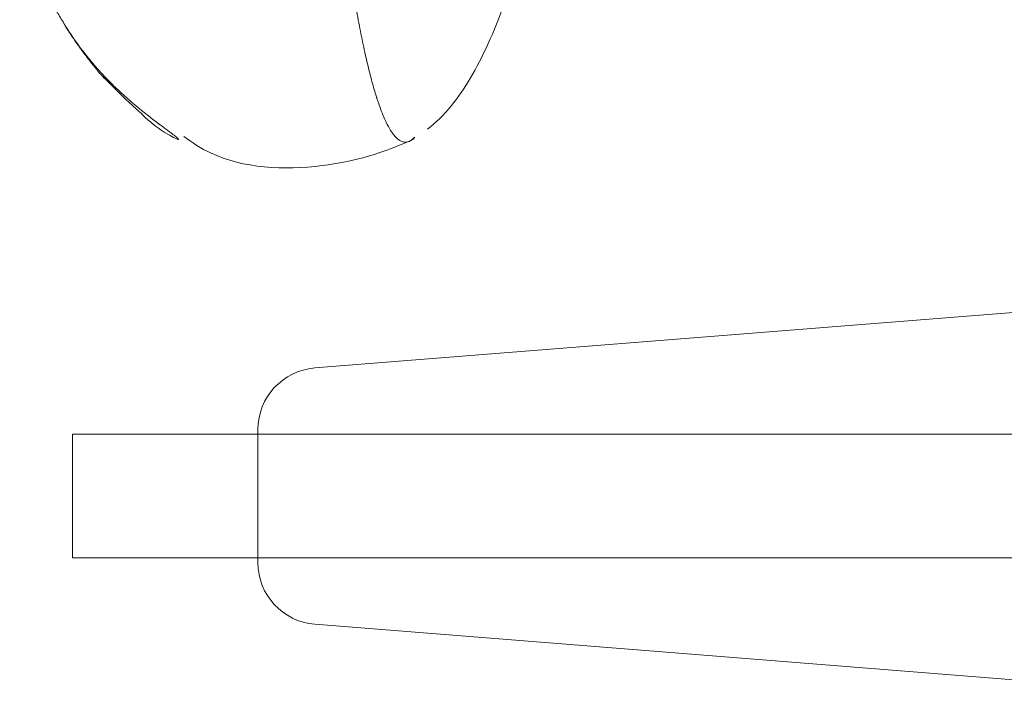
# Model space of a CAD drawing. Header units: millimetres. Extents: x -10 to 594, y 0 to 420.
# Tile 415 of 656: x 208.5 to 212.48, y 271.01 to 273.69. Entities that reach past the tile are written whole.
import ezdxf

# ---------------------------------------------------------------- set-up
doc = ezdxf.new("R2010")
doc.units = ezdxf.units.MM
doc.layers.add('1', color=7, linetype='Continuous', true_color=0xffffff)

msp = doc.modelspace()

# ---------------------------------------------------------------- linework, layer by layer
at = {"layer": '1', "color": 155, "linetype": 'Continuous', "lineweight": 18}
for p, q in [((209.1396, 273.2088), (209.1342, 273.2107)), ((215.7605, 272.7662), (209.6933, 272.2845)), ((208.7131, 272.0162), (209.4631, 272.0162)), ((208.7131, 271.5162), (208.7131, 272.0162)), ((209.4631, 272.0353), (209.4631, 272.0162)), ((221.6144, 272.0162), (209.4631, 272.0162)), ((209.4631, 271.5162), (208.7131, 271.5162)), ((209.4631, 271.5163), (209.4631, 271.4972)), ((221.6144, 271.5162), (209.4631, 271.5162)), ((209.6933, 271.248), (215.7605, 270.7662))]:
    msp.add_line(p, q, dxfattribs=at)
at = {"layer": '1', "color": 155, "linetype": 'Continuous', "lineweight": 13}
msp.add_line((209.4631, 272.0162), (209.4631, 271.5162), dxfattribs=at)
at = {"layer": '1', "color": 155, "linetype": 'Continuous', "lineweight": 18}
for centre, start, end in [((209.7131, 272.0353), 94.5396, 180), ((209.7131, 271.4972), 180, 265.4604)]:
    msp.add_arc(centre, 0.25, start, end, dxfattribs=at)
msp.add_ellipse((209.2354, 273.8409), major_axis=(0.4024, 0.3749), ratio=0.878947, start_param=3.113411, end_param=3.141778, dxfattribs=at)
at = {"layer": '1', "color": 155, "linetype": 'Continuous', "lineweight": 13}
msp.add_ellipse((209.2354, 273.8409), major_axis=(0.4024, 0.3749), ratio=0.878947, start_param=3.141778, end_param=3.3153, dxfattribs=at)
at = {"layer": '1', "color": 155, "linetype": 'Continuous', "lineweight": 18}
for points, knots in [([(210.0861, 273.2069), (210.0838, 273.2053), (210.0752, 273.2002), (210.0605, 273.1964), (210.042, 273.2006), (210.0296, 273.2094), (210.0202, 273.2184), (210.0171, 273.2218), (210.0136, 273.226), (210.0133, 273.2265), (210.0125, 273.2274), (210.0121, 273.2279), (210.0109, 273.2294), (210.0086, 273.2325), (210, 273.2444), (209.9861, 273.2682), (209.9676, 273.309), (209.9554, 273.3423), (209.9478, 273.365), (209.9458, 273.3708), (209.9439, 273.3767), (209.9432, 273.3791), (209.9428, 273.3803), (209.9417, 273.3839), (209.9378, 273.3961), (209.9341, 273.4088), (209.925, 273.4403), (209.913, 273.4853), (209.9012, 273.5358), (209.8924, 273.5757), (209.8895, 273.5894), (209.8836, 273.6174), (209.8807, 273.6317), (209.872, 273.6758), (209.8606, 273.7373), (209.8436, 273.8376), (209.8324, 273.9099), (209.8214, 273.9849), (209.8159, 274.0237), (209.805, 274.1042), (209.7995, 274.1457), (209.7888, 274.2316), (209.7835, 274.2759), (209.7729, 274.3673), (209.7677, 274.4144), (209.7612, 274.475), (209.7598, 274.488), (209.7584, 274.501), (209.7583, 274.5022), (209.7583, 274.5026), (209.7582, 274.5034), (209.758, 274.5053), (209.7578, 274.5072), (209.7576, 274.5091), (209.7575, 274.5097), (209.7575, 274.5103), (209.7574, 274.5106), (209.7574, 274.5107), (209.7574, 274.5109), (209.7573, 274.5117), (209.7571, 274.5134), (209.757, 274.5149), (209.7569, 274.5159), (209.7569, 274.5161), (209.7568, 274.5165), (209.7568, 274.5167), (209.7567, 274.5172), (209.7561, 274.5238), (209.7528, 274.5545), (209.7495, 274.5834), (209.7441, 274.6277), (209.7415, 274.6489), (209.7374, 274.6792), (209.736, 274.6891), (209.7332, 274.7084), (209.7319, 274.7178), (209.7277, 274.7454), (209.7249, 274.7628), (209.7206, 274.7875), (209.7185, 274.7995), (209.716, 274.8129), (209.7147, 274.8194), (209.7141, 274.8224), (209.7139, 274.8236), (209.7138, 274.8239), (209.7138, 274.824), (209.7138, 274.8241), (209.7138, 274.8242), (209.7137, 274.8246), (209.7137, 274.8249), (209.7136, 274.8253), (209.7135, 274.8254), (209.7135, 274.8256), (209.7135, 274.8257), (209.7135, 274.8258), (209.7135, 274.8258), (209.7135, 274.8258), (209.7135, 274.8258)], [0, 0, 0, 0, 0.018095, 0.064852, 0.11161, 0.158367, 0.158367, 0.181746, 0.181746, 0.184668, 0.184668, 0.187591, 0.187591, 0.193435, 0.205125, 0.251882, 0.298639, 0.345397, 0.345397, 0.357086, 0.360008, 0.360008, 0.362931, 0.362931, 0.368775, 0.392154, 0.392154, 0.438911, 0.485669, 0.485669, 0.509048, 0.509048, 0.532426, 0.532426, 0.579184, 0.625941, 0.672698, 0.672698, 0.719456, 0.719456, 0.766213, 0.766213, 0.81297, 0.81297, 0.859728, 0.859728, 0.871417, 0.872148, 0.872148, 0.872513, 0.872513, 0.872878, 0.87434, 0.87434, 0.874705, 0.874887, 0.874887, 0.874979, 0.874979, 0.87507, 0.875801, 0.876531, 0.876531, 0.876714, 0.876714, 0.876897, 0.876897, 0.877262, 0.883107, 0.906485, 0.906485, 0.929864, 0.929864, 0.941553, 0.941553, 0.953243, 0.953243, 0.976621, 0.976621, 0.988311, 0.994155, 0.997078, 0.998539, 0.998904, 0.998995, 0.998995, 0.999087, 0.999087, 0.999269, 0.999635, 0.999635, 0.999817, 0.999909, 0.999954, 0.999977, 0.999977, 1, 1, 1, 1]), ([(210.1485, 273.2501), (210.182, 273.275), (210.2684, 273.3596), (210.3981, 273.5796), (210.5144, 273.9056), (210.5686, 274.166), (210.5891, 274.2915)], [0, 0, 0, 0, 0.178969, 0.475012, 0.767415, 1, 1, 1, 1]), ([(208.7628, 274.1306), (208.7398, 274.1278), (208.7182, 274.1261), (208.6879, 274.125), (208.6782, 274.1249), (208.6594, 274.1251), (208.6503, 274.1254), (208.633, 274.1263), (208.6246, 274.1269), (208.6087, 274.1284), (208.6011, 274.1293), (208.5867, 274.1312), (208.5798, 274.1322), (208.5701, 274.1338), (208.5638, 274.1349), (208.555, 274.1364), (208.5467, 274.1379), (208.5391, 274.1392), (208.5321, 274.1402), (208.5257, 274.141), (208.5218, 274.1412), (208.5191, 274.1412), (208.5178, 274.1412), (208.5165, 274.1411), (208.5157, 274.141), (208.5153, 274.141), (208.5133, 274.1408), (208.5104, 274.1402), (208.5079, 274.1391), (208.5046, 274.137), (208.5029, 274.1349), (208.5011, 274.1307), (208.5003, 274.1283), (208.4998, 274.1249), (208.4996, 274.1231), (208.4996, 274.1223), (208.4996, 274.1217), (208.4994, 274.1192), (208.4995, 274.1163), (208.4998, 274.1108), (208.5001, 274.1077), (208.5009, 274.1012), (208.5015, 274.0976), (208.5025, 274.0919), (208.503, 274.0895), (208.5035, 274.0869), (208.5037, 274.0859), (208.5038, 274.0853), (208.5042, 274.0838), (208.5053, 274.0784), (208.5067, 274.0727), (208.509, 274.0631), (208.5104, 274.0581), (208.5132, 274.0476), (208.5148, 274.0421), (208.5181, 274.0308), (208.5199, 274.0249), (208.5255, 274.0068), (208.5298, 273.994), (208.5356, 273.9772), (208.5368, 273.9738), (208.5392, 273.967), (208.5429, 273.9567), (208.5494, 273.9391), (208.5578, 273.9175), (208.5668, 273.8955), (208.5763, 273.8732), (208.5863, 273.8506), (208.5969, 273.8278), (208.6079, 273.8049), (208.6195, 273.7819), (208.6276, 273.7665), (208.64, 273.7434), (208.6485, 273.728), (208.6664, 273.6974), (208.6757, 273.6821), (208.6949, 273.6517), (208.7049, 273.6366), (208.7255, 273.6067), (208.7362, 273.5918), (208.7528, 273.5697), (208.7612, 273.5588), (208.7698, 273.5479), (208.7755, 273.5406), (208.7785, 273.537), (208.7931, 273.5191), (208.8052, 273.5049), (208.83, 273.4771), (208.8427, 273.4634), (208.8689, 273.4365), (208.8823, 273.4233), (208.896, 273.4104)], [0, 0, 0, 0, 0.0625, 0.0625, 0.09375, 0.09375, 0.125, 0.125, 0.15625, 0.15625, 0.1875, 0.1875, 0.21875, 0.21875, 0.234375, 0.25, 0.265625, 0.28125, 0.296875, 0.3125, 0.328125, 0.328125, 0.335937, 0.339844, 0.339844, 0.34375, 0.34375, 0.359375, 0.375, 0.375, 0.40625, 0.40625, 0.421875, 0.429687, 0.433594, 0.435547, 0.435547, 0.4375, 0.453125, 0.453125, 0.46875, 0.46875, 0.484375, 0.484375, 0.492187, 0.494141, 0.494141, 0.496094, 0.496094, 0.5, 0.515625, 0.515625, 0.53125, 0.53125, 0.546875, 0.546875, 0.5625, 0.5625, 0.59375, 0.59375, 0.601562, 0.601562, 0.609375, 0.625, 0.640625, 0.65625, 0.671875, 0.6875, 0.703125, 0.71875, 0.734375, 0.75, 0.75, 0.78125, 0.78125, 0.8125, 0.8125, 0.84375, 0.84375, 0.875, 0.875, 0.890625, 0.898437, 0.898437, 0.90625, 0.90625, 0.9375, 0.9375, 0.96875, 0.96875, 1, 1, 1, 1]), ([(208.833, 273.4659), (208.8763, 273.4218), (208.9301, 273.3683), (208.982, 273.3227), (208.9952, 273.3109), (208.9956, 273.3105), (208.9956, 273.3105)], [0, 0, 0, 0, 0.487691, 0.74348, 0.989032, 1, 1, 1, 1]), ([(208.896, 273.4104), (208.9057, 273.4013), (208.9248, 273.3839), (208.9522, 273.3599), (208.9783, 273.3379), (209.0031, 273.3177), (209.0263, 273.2994), (209.0407, 273.2883), (209.0511, 273.2804), (209.0545, 273.2779), (209.0586, 273.2747), (209.0594, 273.2741), (209.061, 273.2729), (209.0635, 273.2711), (209.0722, 273.2645), (209.0854, 273.2546), (209.1008, 273.2432), (209.1138, 273.2335), (209.1245, 273.2253), (209.1327, 273.2187), (209.1366, 273.2153), (209.1382, 273.2138), (209.1384, 273.2136), (209.1388, 273.2132), (209.1393, 273.2128), (209.1403, 273.2117), (209.1409, 273.211), (209.1418, 273.2097), (209.1421, 273.2085), (209.1407, 273.2085), (209.1396, 273.2088)], [0, 0, 0, 0, 0.0625, 0.125, 0.1875, 0.25, 0.3125, 0.375, 0.375, 0.40625, 0.40625, 0.414063, 0.414063, 0.421875, 0.4375, 0.5, 0.5625, 0.625, 0.6875, 0.75, 0.8125, 0.8125, 0.820313, 0.820313, 0.828125, 0.84375, 0.875, 0.875, 0.9375, 1, 1, 1, 1]), ([(208.9935, 273.3108), (209.0077, 273.2969), (209.051, 273.2587), (209.0996, 273.228), (209.1341, 273.2107)], [0, 0, 0, 0, 0.343358, 1, 1, 1, 1]), ([(209.1638, 273.2213), (209.1981, 273.1951), (209.3564, 273.094), (209.7034, 273.0775), (209.9714, 273.1528), (210.0958, 273.2116)], [0, 0, 0, 0, 0.136713, 0.610912, 1, 1, 1, 1])]:
    msp.add_open_spline(points, degree=3, knots=knots, dxfattribs=at)
for points, degree in [([(208.6825, 273.6694), (208.7426, 273.5733), (208.8242, 273.4757)], 2), ([(210.0817, 273.2041), (210.0983, 273.2184)], 1)]:
    msp.add_open_spline(points, degree=degree, dxfattribs=at)

doc.saveas('drawing.dxf')
